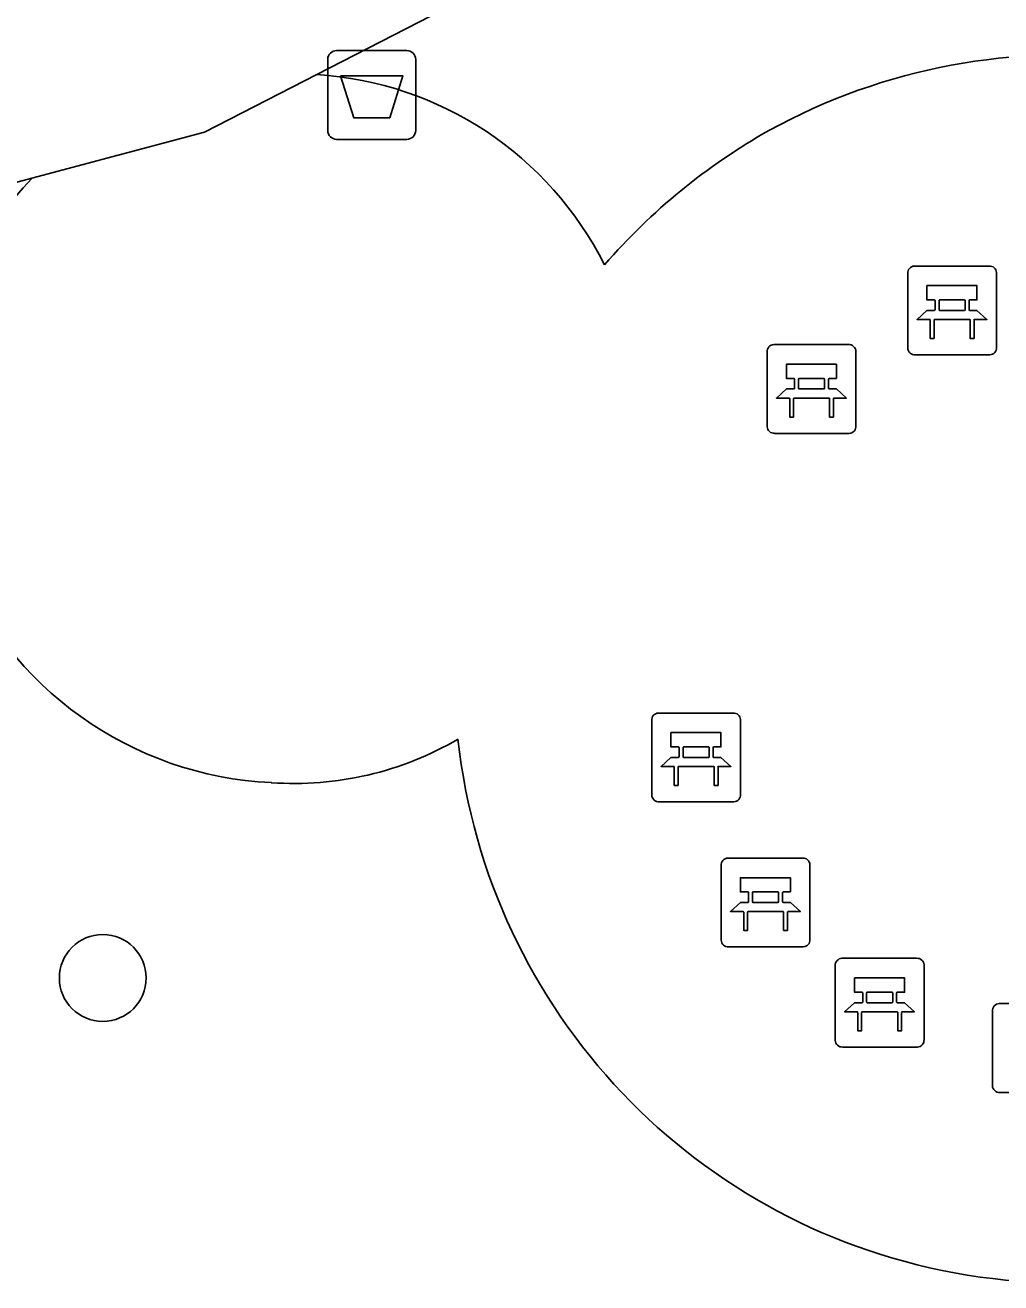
# Model space of a CAD drawing. Extents: x 158461 to 159795, y 387220 to 388672.
# Drawn here: x 159230.3 to 159241.29, y 387502.91 to 387517.08 of the extents above; entities that cross this region are included whole.
import ezdxf

# ---------------------------------------------------------------- set-up
doc = ezdxf.new("R2010")
doc.units = 0
for name, color, linetype in [('IMGEO_Afvalbak', 7, 'Continuous'), ('IMGEO_Bank', 7, 'Continuous'), ('IMGEO_Boom', 7, 'Continuous'), ('IMGEO_Voetpad_open', 7, 'Continuous')]:
    doc.layers.add(name, color=color, linetype=linetype)

msp = doc.modelspace()

# ---------------------------------------------------------------- linework, layer by layer
at = {"layer": 'IMGEO_Afvalbak'}
for p, q in [((159233.81, 387516.794), (159234.6, 387516.794)), ((159234.6, 387516.794), (159233.81, 387516.794)), ((159233.71, 387515.894), (159233.71, 387516.694)), ((159233.71, 387516.694), (159233.71, 387515.894)), ((159234.7, 387516.694), (159234.7, 387515.894)), ((159234.7, 387515.894), (159234.7, 387516.694)), ((159234.6, 387515.794), (159233.81, 387515.794)), ((159233.81, 387515.794), (159234.6, 387515.794))]:
    msp.add_line(p, q, dxfattribs=at)
msp.add_lwpolyline([(159233.853, 387516.508), (159234.557, 387516.508), (159234.408, 387516.038), (159234.002, 387516.038), (159233.853, 387516.508)], dxfattribs=at)
for centre, start, end in [((159233.81, 387516.694), 90, 180), ((159233.81, 387516.694), 90, 180), ((159234.6, 387516.694), 0, 90), ((159234.6, 387516.694), 360, 90), ((159233.81, 387515.894), 180, 270), ((159233.81, 387515.894), 180, 270), ((159234.6, 387515.894), 270, 0), ((159234.6, 387515.894), 270, 0)]:
    msp.add_arc(centre, 0.1, start, end, dxfattribs=at)
at = {"layer": 'IMGEO_Bank'}
for p, q in [((159240.316, 387514.367), (159241.157, 387514.367)), ((159241.157, 387514.367), (159240.316, 387514.367)), ((159240.241, 387513.442), (159240.241, 387514.283)), ((159240.241, 387514.283), (159240.241, 387513.442)), ((159241.241, 387514.292), (159241.241, 387513.451)), ((159241.241, 387513.451), (159241.241, 387514.292)), ((159240.55, 387513.873), (159240.55, 387513.979)), ((159240.594, 387513.979), (159240.594, 387513.873)), ((159240.882, 387513.985), (159240.6, 387513.985)), ((159240.888, 387513.873), (159240.888, 387513.979)), ((159240.932, 387513.979), (159240.932, 387513.873)), ((159240.6, 387513.867), (159240.882, 387513.867)), ((159240.938, 387513.765), (159240.545, 387513.765)), ((159238.658, 387512.557), (159238.658, 387513.398)), ((159238.658, 387513.398), (159238.658, 387512.557)), ((159238.733, 387513.482), (159239.574, 387513.482)), ((159239.574, 387513.482), (159238.733, 387513.482)), ((159239.658, 387513.407), (159239.658, 387512.566)), ((159239.658, 387512.566), (159239.658, 387513.407)), ((159241.166, 387513.367), (159240.325, 387513.367)), ((159240.325, 387513.367), (159241.166, 387513.367)), ((159238.967, 387512.988), (159238.967, 387513.094)), ((159239.011, 387513.094), (159239.011, 387512.988)), ((159239.299, 387513.1), (159239.017, 387513.1)), ((159239.305, 387512.988), (159239.305, 387513.094)), ((159239.349, 387513.094), (159239.349, 387512.988)), ((159239.017, 387512.982), (159239.299, 387512.982)), ((159239.355, 387512.88), (159238.962, 387512.88)), ((159239.583, 387512.482), (159238.742, 387512.482)), ((159238.742, 387512.482), (159239.583, 387512.482)), ((159237.358, 387508.407), (159237.358, 387509.248)), ((159237.358, 387509.248), (159237.358, 387508.407)), ((159237.433, 387509.332), (159238.274, 387509.332)), ((159238.274, 387509.332), (159237.433, 387509.332)), ((159238.358, 387509.257), (159238.358, 387508.416)), ((159238.358, 387508.416), (159238.358, 387509.257)), ((159237.667, 387508.838), (159237.667, 387508.944)), ((159237.711, 387508.944), (159237.711, 387508.838)), ((159237.999, 387508.95), (159237.717, 387508.95)), ((159237.717, 387508.832), (159237.999, 387508.832)), ((159238.005, 387508.838), (159238.005, 387508.944)), ((159238.049, 387508.944), (159238.049, 387508.838)), ((159238.055, 387508.73), (159237.662, 387508.73)), ((159238.283, 387508.332), (159237.442, 387508.332)), ((159237.442, 387508.332), (159238.283, 387508.332)), ((159238.215, 387507.698), (159239.056, 387507.698)), ((159239.056, 387507.698), (159238.215, 387507.698)), ((159238.14, 387506.773), (159238.14, 387507.614)), ((159238.14, 387507.614), (159238.14, 387506.773)), ((159239.14, 387507.623), (159239.14, 387506.782)), ((159239.14, 387506.782), (159239.14, 387507.623)), ((159238.449, 387507.204), (159238.449, 387507.31)), ((159238.493, 387507.31), (159238.493, 387507.204)), ((159238.781, 387507.316), (159238.499, 387507.316)), ((159238.787, 387507.204), (159238.787, 387507.31)), ((159238.831, 387507.31), (159238.831, 387507.204)), ((159238.499, 387507.198), (159238.781, 387507.198)), ((159238.837, 387507.096), (159238.444, 387507.096)), ((159239.065, 387506.698), (159238.224, 387506.698)), ((159238.224, 387506.698), (159239.065, 387506.698)), ((159239.5, 387506.569), (159240.341, 387506.569)), ((159240.341, 387506.569), (159239.5, 387506.569)), ((159239.425, 387505.644), (159239.425, 387506.485)), ((159239.425, 387506.485), (159239.425, 387505.644)), ((159240.425, 387506.494), (159240.425, 387505.653)), ((159240.425, 387505.653), (159240.425, 387506.494)), ((159239.734, 387506.075), (159239.734, 387506.181)), ((159239.778, 387506.181), (159239.778, 387506.075)), ((159240.066, 387506.187), (159239.784, 387506.187)), ((159240.072, 387506.075), (159240.072, 387506.181)), ((159240.116, 387506.181), (159240.116, 387506.075)), ((159239.784, 387506.069), (159240.066, 387506.069)), ((159241.27, 387506.058), (159242.111, 387506.058)), ((159242.111, 387506.058), (159241.27, 387506.058)), ((159240.122, 387505.967), (159239.729, 387505.967)), ((159241.195, 387505.133), (159241.195, 387505.974)), ((159241.195, 387505.974), (159241.195, 387505.133)), ((159240.35, 387505.569), (159239.509, 387505.569)), ((159239.509, 387505.569), (159240.35, 387505.569)), ((159242.12, 387505.058), (159241.279, 387505.058)), ((159241.279, 387505.058), (159242.12, 387505.058))]:
    msp.add_line(p, q, dxfattribs=at)
for points in [[(159240.544, 387513.985), (159240.458, 387513.985), (159240.458, 387514.146), (159241.021, 387514.146), (159241.021, 387513.985), (159240.938, 387513.985)], [(159240.488, 387513.765), (159240.346, 387513.765), (159240.458, 387513.867), (159240.544, 387513.867)], [(159240.938, 387513.867), (159241.021, 387513.867), (159241.133, 387513.765), (159240.994, 387513.765)], [(159240.538, 387513.758), (159240.538, 387513.551), (159240.495, 387513.551), (159240.495, 387513.758)], [(159240.988, 387513.758), (159240.988, 387513.551), (159240.944, 387513.551), (159240.944, 387513.758)], [(159238.961, 387513.1), (159238.875, 387513.1), (159238.875, 387513.261), (159239.438, 387513.261), (159239.438, 387513.1), (159239.355, 387513.1)], [(159238.905, 387512.88), (159238.763, 387512.88), (159238.875, 387512.982), (159238.961, 387512.982)], [(159239.355, 387512.982), (159239.438, 387512.982), (159239.55, 387512.88), (159239.411, 387512.88)], [(159238.955, 387512.873), (159238.955, 387512.666), (159238.912, 387512.666), (159238.912, 387512.873)], [(159239.405, 387512.873), (159239.405, 387512.666), (159239.361, 387512.666), (159239.361, 387512.873)], [(159237.661, 387508.95), (159237.575, 387508.95), (159237.575, 387509.111), (159238.138, 387509.111), (159238.138, 387508.95), (159238.055, 387508.95)], [(159237.605, 387508.73), (159237.463, 387508.73), (159237.575, 387508.832), (159237.661, 387508.832)], [(159238.055, 387508.832), (159238.138, 387508.832), (159238.25, 387508.73), (159238.111, 387508.73)], [(159237.655, 387508.723), (159237.655, 387508.516), (159237.612, 387508.516), (159237.612, 387508.723)], [(159238.105, 387508.723), (159238.105, 387508.516), (159238.061, 387508.516), (159238.061, 387508.723)], [(159238.443, 387507.316), (159238.357, 387507.316), (159238.357, 387507.477), (159238.92, 387507.477), (159238.92, 387507.316), (159238.837, 387507.316)], [(159238.387, 387507.096), (159238.245, 387507.096), (159238.357, 387507.198), (159238.443, 387507.198)], [(159238.837, 387507.198), (159238.92, 387507.198), (159239.032, 387507.096), (159238.893, 387507.096)], [(159238.437, 387507.089), (159238.437, 387506.882), (159238.394, 387506.882), (159238.394, 387507.089)], [(159238.887, 387507.089), (159238.887, 387506.882), (159238.843, 387506.882), (159238.843, 387507.089)], [(159239.728, 387506.187), (159239.642, 387506.187), (159239.642, 387506.348), (159240.205, 387506.348), (159240.205, 387506.187), (159240.122, 387506.187)], [(159239.672, 387505.967), (159239.53, 387505.967), (159239.642, 387506.069), (159239.728, 387506.069)], [(159240.122, 387506.069), (159240.205, 387506.069), (159240.317, 387505.967), (159240.178, 387505.967)], [(159239.722, 387505.96), (159239.722, 387505.753), (159239.679, 387505.753), (159239.679, 387505.96)], [(159240.172, 387505.96), (159240.172, 387505.753), (159240.128, 387505.753), (159240.128, 387505.96)]]:
    msp.add_lwpolyline(points, dxfattribs=at)
for centre, radius, start, end in [((159240.319, 387514.289), 0.0779, 92.4484, 184.2845), ((159240.319, 387514.289), 0.0779, 92.4484, 184.2845), ((159241.163, 387514.289), 0.0779, 2.4484, 94.2845), ((159241.163, 387514.289), 0.0779, 2.4484, 94.2845), ((159240.543, 387513.978), 0.00671, 2.8957, 87.1043), ((159240.6, 387513.978), 0.00671, 92.8957, 177.1043), ((159240.882, 387513.978), 0.00671, 2.8957, 87.1043), ((159240.939, 387513.978), 0.00671, 92.8957, 177.1043), ((159240.543, 387513.874), 0.00671, 272.8957, 357.1043), ((159240.6, 387513.874), 0.00671, 182.8957, 267.1043), ((159240.882, 387513.874), 0.00671, 272.8957, 357.1043), ((159240.939, 387513.874), 0.00671, 182.8957, 267.1043), ((159240.488, 387513.758), 0.00671, 2.8957, 87.1043), ((159240.545, 387513.758), 0.00671, 92.8957, 177.1043), ((159240.937, 387513.758), 0.00671, 2.8957, 87.1043), ((159240.994, 387513.758), 0.00671, 92.8957, 177.1043), ((159238.736, 387513.404), 0.0779, 92.4484, 184.2845), ((159238.736, 387513.404), 0.0779, 92.4484, 184.2845), ((159239.58, 387513.404), 0.0779, 2.4484, 94.2845), ((159239.58, 387513.404), 0.0779, 2.4484, 94.2845), ((159240.319, 387513.445), 0.0779, 182.4484, 274.2845), ((159240.319, 387513.445), 0.0779, 182.4484, 274.2845), ((159241.163, 387513.445), 0.0779, 272.4484, 4.2845), ((159241.163, 387513.445), 0.0779, 272.4484, 4.2845), ((159238.96, 387513.093), 0.00671, 2.8957, 87.1043), ((159239.017, 387513.093), 0.00671, 92.8957, 177.1043), ((159239.299, 387513.093), 0.00671, 2.8957, 87.1043), ((159239.356, 387513.093), 0.00671, 92.8957, 177.1043), ((159238.96, 387512.989), 0.00671, 272.8957, 357.1043), ((159239.017, 387512.989), 0.00671, 182.8957, 267.1043), ((159239.299, 387512.989), 0.00671, 272.8957, 357.1043), ((159239.356, 387512.989), 0.00671, 182.8957, 267.1043), ((159238.905, 387512.873), 0.00671, 2.8957, 87.1043), ((159238.962, 387512.873), 0.00671, 92.8957, 177.1043), ((159239.354, 387512.873), 0.00671, 2.8957, 87.1043), ((159239.411, 387512.873), 0.00671, 92.8957, 177.1043), ((159238.736, 387512.56), 0.0779, 182.4484, 274.2845), ((159238.736, 387512.56), 0.0779, 182.4484, 274.2845), ((159239.58, 387512.56), 0.0779, 272.4484, 4.2845), ((159239.58, 387512.56), 0.0779, 272.4484, 4.2845), ((159237.436, 387509.254), 0.0779, 92.4484, 184.2845), ((159237.436, 387509.254), 0.0779, 92.4484, 184.2845), ((159238.28, 387509.254), 0.0779, 2.4484, 94.2845), ((159238.28, 387509.254), 0.0779, 2.4484, 94.2845), ((159237.66, 387508.943), 0.00671, 2.8957, 87.1043), ((159237.66, 387508.839), 0.00671, 272.8957, 357.1043), ((159237.717, 387508.943), 0.00671, 92.8957, 177.1043), ((159237.717, 387508.839), 0.00671, 182.8957, 267.1043), ((159237.999, 387508.943), 0.00671, 2.8957, 87.1043), ((159237.999, 387508.839), 0.00671, 272.8957, 357.1043), ((159238.056, 387508.943), 0.00671, 92.8957, 177.1043), ((159238.056, 387508.839), 0.00671, 182.8957, 267.1043), ((159237.605, 387508.723), 0.00671, 2.8957, 87.1043), ((159237.662, 387508.723), 0.00671, 92.8957, 177.1043), ((159238.054, 387508.723), 0.00671, 2.8957, 87.1043), ((159238.111, 387508.723), 0.00671, 92.8957, 177.1043), ((159237.436, 387508.41), 0.0779, 182.4484, 274.2845), ((159237.436, 387508.41), 0.0779, 182.4484, 274.2845), ((159238.28, 387508.41), 0.0779, 272.4484, 4.2845), ((159238.28, 387508.41), 0.0779, 272.4484, 4.2845), ((159238.218, 387507.62), 0.0779, 92.4484, 184.2845), ((159238.218, 387507.62), 0.0779, 92.4484, 184.2845), ((159239.062, 387507.62), 0.0779, 2.4484, 94.2845), ((159239.062, 387507.62), 0.0779, 2.4484, 94.2845), ((159238.442, 387507.309), 0.00671, 2.8957, 87.1043), ((159238.499, 387507.309), 0.00671, 92.8957, 177.1043), ((159238.781, 387507.309), 0.00671, 2.8957, 87.1043), ((159238.838, 387507.309), 0.00671, 92.8957, 177.1043), ((159238.442, 387507.205), 0.00671, 272.8957, 357.1043), ((159238.499, 387507.205), 0.00671, 182.8957, 267.1043), ((159238.781, 387507.205), 0.00671, 272.8957, 357.1043), ((159238.838, 387507.205), 0.00671, 182.8957, 267.1043), ((159238.387, 387507.089), 0.00671, 2.8957, 87.1043), ((159238.444, 387507.089), 0.00671, 92.8957, 177.1043), ((159238.836, 387507.089), 0.00671, 2.8957, 87.1043), ((159238.893, 387507.089), 0.00671, 92.8957, 177.1043), ((159238.218, 387506.776), 0.0779, 182.4484, 274.2845), ((159238.218, 387506.776), 0.0779, 182.4484, 274.2845), ((159239.062, 387506.776), 0.0779, 272.4484, 4.2845), ((159239.062, 387506.776), 0.0779, 272.4484, 4.2845), ((159239.503, 387506.491), 0.0779, 92.4484, 184.2845), ((159239.503, 387506.491), 0.0779, 92.4484, 184.2845), ((159240.347, 387506.491), 0.0779, 2.4484, 94.2845), ((159240.347, 387506.491), 0.0779, 2.4484, 94.2845), ((159239.727, 387506.18), 0.00671, 2.8957, 87.1043), ((159239.784, 387506.18), 0.00671, 92.8957, 177.1043), ((159240.066, 387506.18), 0.00671, 2.8957, 87.1043), ((159240.123, 387506.18), 0.00671, 92.8957, 177.1043), ((159239.727, 387506.076), 0.00671, 272.8957, 357.1043), ((159239.784, 387506.076), 0.00671, 182.8957, 267.1043), ((159240.066, 387506.076), 0.00671, 272.8957, 357.1043), ((159240.123, 387506.076), 0.00671, 182.8957, 267.1043), ((159241.273, 387505.98), 0.0779, 92.4484, 184.2845), ((159241.273, 387505.98), 0.0779, 92.4484, 184.2845), ((159239.672, 387505.96), 0.00671, 2.8957, 87.1043), ((159239.729, 387505.96), 0.00671, 92.8957, 177.1043), ((159240.121, 387505.96), 0.00671, 2.8957, 87.1043), ((159240.178, 387505.96), 0.00671, 92.8957, 177.1043), ((159239.503, 387505.647), 0.0779, 182.4484, 274.2845), ((159239.503, 387505.647), 0.0779, 182.4484, 274.2845), ((159240.347, 387505.647), 0.0779, 272.4484, 4.2845), ((159240.347, 387505.647), 0.0779, 272.4484, 4.2845), ((159241.273, 387505.136), 0.0779, 182.4484, 274.2845), ((159241.273, 387505.136), 0.0779, 182.4484, 274.2845)]:
    msp.add_arc(centre, radius, start, end, dxfattribs=at)
at = {"layer": 'IMGEO_Boom'}
msp.add_circle((159231.176, 387506.347), 0.489, dxfattribs=at)
at = {"layer": 'IMGEO_Voetpad_open'}
for points in [[(159233.585, 387516.523), (159251.401, 387525.673), (159246.168, 387535.846)], [(159230.379, 387515.356), (159232.323, 387515.875), (159233.585, 387516.523)], [(159207.284, 387509.186), (159230.379, 387515.356)]]:
    msp.add_lwpolyline(points, dxfattribs=at)
for centre, radius, start, end in [((159242.001, 387509.839), 6.907, 334.9945, 118.7771), ((159233.342, 387512.633), 3.898, 26.6335, 86.4199), ((159242.144, 387509.765), 7.041, 119.5068, 139.0484), ((159233.262, 387512.559), 4.016, 135.8649, 267.3224), ((159233.333, 387512.188), 3.65, 265.9363, 300.3472), ((159242.011, 387509.788), 6.876, 186.2665, 335.3419)]:
    msp.add_arc(centre, radius, start, end, dxfattribs=at)

doc.saveas('drawing.dxf')
